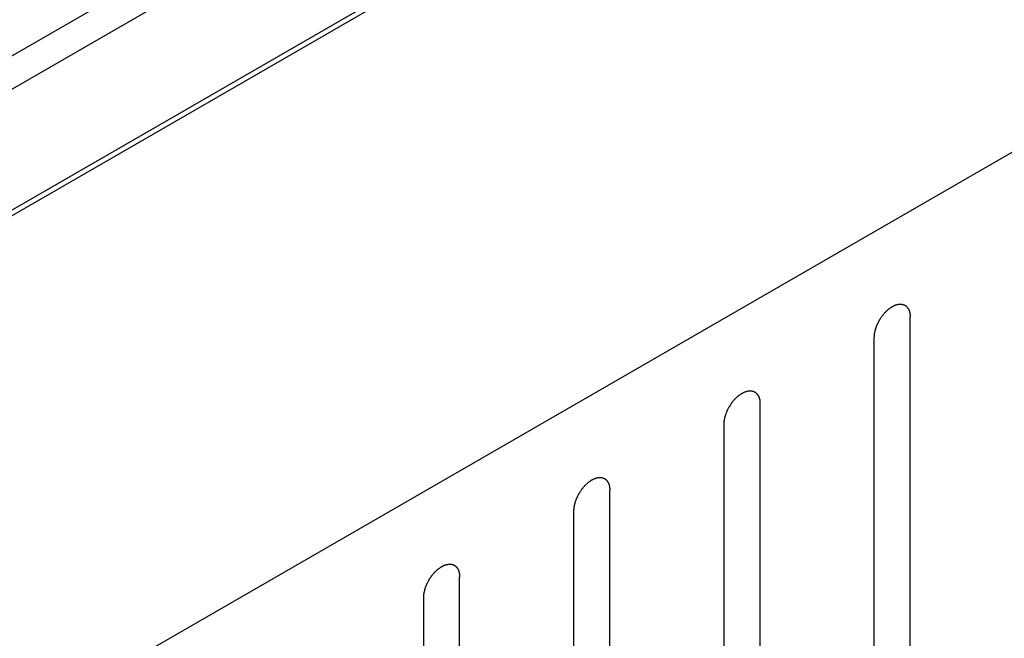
# Model space of a CAD drawing. Header units: inches. Extents: x 6 to 353, y 6 to 228.
# Tile 326 of 372: x 325.268 to 326.718, y 206.323 to 207.235. Entities that reach past the tile are written whole.
import ezdxf

# ---------------------------------------------------------------- set-up
doc = ezdxf.new("R2010")
doc.units = ezdxf.units.IN
doc.header["$LTSCALE"] = 19.946667
doc.header["$MEASUREMENT"] = 0
doc.layers.get('0').update_dxf_attribs({"linetype": 'CONTINUOUS'})
doc.layers.add('03_ALL_AXES', color=7, linetype='CONTINUOUS')

msp = doc.modelspace()

# ---------------------------------------------------------------- linework, layer by layer
at = {"color": 7, "linetype": 'Continuous'}
for p, q in [((330.115, 209.7597), (321.4071, 204.7321)), ((330.1222, 209.7555), (321.4142, 204.728)), ((330.778, 209.3769), (322.07, 204.3494)), ((326.5799, 205.8374), (326.5799, 206.7968)), ((326.5269, 205.8068), (326.5269, 206.7661)), ((326.3586, 205.7096), (326.3586, 206.669)), ((326.3055, 205.679), (326.3055, 206.6384)), ((326.1373, 205.5818), (326.1373, 206.5412)), ((326.0842, 205.5512), (326.0842, 206.5106)), ((325.9159, 205.454), (325.9159, 206.4134)), ((325.8629, 205.4234), (325.8629, 206.3828))]:
    msp.add_line(p, q, dxfattribs=at)
for points in [[(326.5269, 206.7661), (326.527, 206.7672), (326.5271, 206.7688), (326.5272, 206.7706), (326.5273, 206.7716), (326.5273, 206.7724), (326.5276, 206.7732), (326.5278, 206.7743), (326.5281, 206.7757), (326.5284, 206.7771), (326.5287, 206.7782), (326.5288, 206.779), (326.5292, 206.7798), (326.5296, 206.7809), (326.5301, 206.7823), (326.5306, 206.7837), (326.531, 206.7848), (326.5313, 206.7857), (326.5317, 206.7865), (326.5323, 206.7876), (326.533, 206.789), (326.5337, 206.7904), (326.5342, 206.7915), (326.5346, 206.7923), (326.5351, 206.793), (326.5358, 206.7941), (326.5366, 206.7953), (326.5375, 206.7966), (326.5381, 206.7976), (326.5386, 206.7984), (326.5392, 206.7991), (326.54, 206.8), (326.5409, 206.8011), (326.5419, 206.8023), (326.5426, 206.8032), (326.5432, 206.8039), (326.5438, 206.8044), (326.5446, 206.8052), (326.5457, 206.8061), (326.5467, 206.8071), (326.5475, 206.8079), (326.5481, 206.8085), (326.5488, 206.8089), (326.5497, 206.8095), (326.5508, 206.8103), (326.5519, 206.811), (326.5526, 206.8116), (326.5531, 206.8118), (326.5534, 206.8121), (326.5537, 206.8122), (326.5541, 206.8124), (326.5549, 206.8128), (326.556, 206.8133), (326.557, 206.8138), (326.5578, 206.8141), (326.5582, 206.8143), (326.5585, 206.8145), (326.5588, 206.8145), (326.5593, 206.8146), (326.56, 206.8148), (326.561, 206.815), (326.562, 206.8153), (326.5628, 206.8154), (326.5632, 206.8155), (326.5635, 206.8156), (326.5638, 206.8156), (326.5642, 206.8156), (326.5648, 206.8155), (326.5658, 206.8155), (326.5667, 206.8155), (326.5674, 206.8155), (326.5678, 206.8154), (326.5681, 206.8155), (326.5683, 206.8153), (326.5687, 206.8152), (326.5692, 206.815), (326.5701, 206.8147), (326.5709, 206.8144), (326.5715, 206.8142), (326.5719, 206.814), (326.5721, 206.814), (326.5723, 206.8138), (326.5726, 206.8135), (326.5731, 206.8131), (326.5738, 206.8126), (326.5745, 206.812), (326.5749, 206.8116), (326.5752, 206.8114), (326.5754, 206.8112), (326.5756, 206.811), (326.5758, 206.8107), (326.5761, 206.8101), (326.5766, 206.8093), (326.5771, 206.8085), (326.5775, 206.8079), (326.5777, 206.8076), (326.5779, 206.8074), (326.578, 206.8071), (326.5781, 206.8067), (326.5783, 206.8059), (326.5786, 206.8049), (326.5789, 206.8039), (326.5792, 206.8032), (326.5793, 206.8028), (326.5794, 206.8025), (326.5794, 206.8022), (326.5795, 206.8017), (326.5795, 206.8008), (326.5796, 206.7996), (326.5798, 206.7982), (326.5799, 206.7972), (326.5799, 206.7968)], [(326.3055, 206.6384), (326.3056, 206.6394), (326.3058, 206.641), (326.3059, 206.6428), (326.306, 206.6438), (326.306, 206.6446), (326.3062, 206.6454), (326.3065, 206.6465), (326.3068, 206.6479), (326.3071, 206.6493), (326.3074, 206.6504), (326.3075, 206.6512), (326.3079, 206.652), (326.3082, 206.6531), (326.3088, 206.6545), (326.3093, 206.6559), (326.3097, 206.657), (326.3099, 206.6579), (326.3104, 206.6587), (326.3109, 206.6598), (326.3116, 206.6612), (326.3123, 206.6626), (326.3129, 206.6637), (326.3133, 206.6645), (326.3138, 206.6653), (326.3145, 206.6663), (326.3153, 206.6676), (326.3161, 206.6688), (326.3168, 206.6698), (326.3173, 206.6706), (326.3179, 206.6713), (326.3186, 206.6722), (326.3196, 206.6733), (326.3205, 206.6745), (326.3213, 206.6754), (326.3219, 206.6761), (326.3225, 206.6766), (326.3233, 206.6774), (326.3243, 206.6784), (326.3254, 206.6793), (326.3262, 206.6801), (326.3268, 206.6807), (326.3275, 206.6811), (326.3283, 206.6817), (326.3294, 206.6825), (326.3305, 206.6832), (326.3313, 206.6838), (326.3317, 206.6841), (326.3321, 206.6843), (326.3324, 206.6844), (326.3328, 206.6846), (326.3336, 206.685), (326.3346, 206.6855), (326.3357, 206.686), (326.3365, 206.6863), (326.3369, 206.6865), (326.3372, 206.6867), (326.3375, 206.6868), (326.3379, 206.6869), (326.3387, 206.687), (326.3397, 206.6873), (326.3407, 206.6875), (326.3414, 206.6877), (326.3419, 206.6877), (326.3422, 206.6878), (326.3424, 206.6878), (326.3428, 206.6878), (326.3435, 206.6878), (326.3445, 206.6877), (326.3454, 206.6877), (326.3461, 206.6877), (326.3464, 206.6877), (326.3467, 206.6877), (326.347, 206.6876), (326.3473, 206.6874), (326.3479, 206.6872), (326.3488, 206.6869), (326.3496, 206.6866), (326.3502, 206.6864), (326.3506, 206.6862), (326.3508, 206.6862), (326.351, 206.686), (326.3513, 206.6858), (326.3518, 206.6854), (326.3525, 206.6848), (326.3531, 206.6842), (326.3536, 206.6838), (326.3539, 206.6836), (326.3541, 206.6835), (326.3542, 206.6832), (326.3545, 206.6829), (326.3548, 206.6823), (326.3553, 206.6815), (326.3558, 206.6807), (326.3562, 206.6801), (326.3564, 206.6798), (326.3566, 206.6796), (326.3566, 206.6793), (326.3568, 206.6789), (326.357, 206.6782), (326.3573, 206.6772), (326.3576, 206.6761), (326.3578, 206.6754), (326.358, 206.675), (326.3581, 206.6748), (326.3581, 206.6744), (326.3581, 206.6739), (326.3582, 206.6731), (326.3583, 206.6719), (326.3584, 206.6704), (326.3585, 206.6695), (326.3586, 206.669)], [(326.0842, 206.5106), (326.0843, 206.5116), (326.0844, 206.5132), (326.0846, 206.515), (326.0847, 206.5161), (326.0847, 206.5168), (326.0849, 206.5177), (326.0852, 206.5187), (326.0855, 206.5201), (326.0858, 206.5215), (326.086, 206.5226), (326.0862, 206.5234), (326.0865, 206.5242), (326.0869, 206.5254), (326.0874, 206.5268), (326.0879, 206.5281), (326.0884, 206.5293), (326.0886, 206.5301), (326.0891, 206.5309), (326.0896, 206.532), (326.0903, 206.5334), (326.091, 206.5348), (326.0916, 206.5359), (326.092, 206.5367), (326.0925, 206.5375), (326.0932, 206.5385), (326.094, 206.5398), (326.0948, 206.541), (326.0955, 206.5421), (326.096, 206.5428), (326.0966, 206.5435), (326.0973, 206.5444), (326.0983, 206.5456), (326.0992, 206.5467), (326.1, 206.5476), (326.1005, 206.5483), (326.1012, 206.5488), (326.102, 206.5496), (326.103, 206.5506), (326.1041, 206.5515), (326.1049, 206.5523), (326.1055, 206.5529), (326.1062, 206.5533), (326.107, 206.554), (326.1081, 206.5547), (326.1092, 206.5555), (326.11, 206.556), (326.1104, 206.5563), (326.1107, 206.5565), (326.1111, 206.5567), (326.1115, 206.5569), (326.1122, 206.5572), (326.1133, 206.5577), (326.1144, 206.5582), (326.1151, 206.5586), (326.1156, 206.5588), (326.1159, 206.5589), (326.1162, 206.559), (326.1166, 206.5591), (326.1173, 206.5592), (326.1184, 206.5595), (326.1194, 206.5597), (326.1201, 206.5599), (326.1205, 206.56), (326.1208, 206.5601), (326.1211, 206.56), (326.1215, 206.56), (326.1222, 206.56), (326.1231, 206.56), (326.1241, 206.5599), (326.1247, 206.5599), (326.1251, 206.5599), (326.1254, 206.5599), (326.1257, 206.5598), (326.126, 206.5597), (326.1266, 206.5594), (326.1275, 206.5591), (326.1283, 206.5588), (326.1289, 206.5586), (326.1292, 206.5585), (326.1295, 206.5584), (326.1297, 206.5582), (326.13, 206.558), (326.1304, 206.5576), (326.1311, 206.557), (326.1318, 206.5564), (326.1323, 206.5561), (326.1326, 206.5558), (326.1328, 206.5557), (326.1329, 206.5554), (326.1331, 206.5551), (326.1335, 206.5545), (326.134, 206.5537), (326.1345, 206.5529), (326.1349, 206.5524), (326.1351, 206.552), (326.1352, 206.5518), (326.1353, 206.5515), (326.1354, 206.5511), (326.1357, 206.5504), (326.136, 206.5494), (326.1363, 206.5484), (326.1365, 206.5477), (326.1366, 206.5473), (326.1367, 206.547), (326.1368, 206.5466), (326.1368, 206.5461), (326.1369, 206.5453), (326.137, 206.5441), (326.1371, 206.5426), (326.1372, 206.5417), (326.1373, 206.5412)], [(325.8629, 206.3828), (325.863, 206.3838), (325.8631, 206.3854), (325.8633, 206.3872), (325.8633, 206.3883), (325.8634, 206.389), (325.8636, 206.3899), (325.8638, 206.391), (325.8642, 206.3923), (325.8645, 206.3937), (325.8647, 206.3948), (325.8649, 206.3956), (325.8652, 206.3965), (325.8656, 206.3976), (325.8661, 206.399), (325.8666, 206.4004), (325.867, 206.4015), (325.8673, 206.4023), (325.8678, 206.4031), (325.8683, 206.4042), (325.869, 206.4056), (325.8697, 206.407), (325.8703, 206.4081), (325.8706, 206.409), (325.8712, 206.4097), (325.8718, 206.4107), (325.8727, 206.412), (325.8735, 206.4133), (325.8742, 206.4143), (325.8746, 206.4151), (325.8752, 206.4157), (325.876, 206.4166), (325.8769, 206.4178), (325.8779, 206.4189), (325.8787, 206.4198), (325.8792, 206.4205), (325.8798, 206.4211), (325.8807, 206.4218), (325.8817, 206.4228), (325.8827, 206.4238), (325.8836, 206.4245), (325.8842, 206.4251), (325.8848, 206.4256), (325.8857, 206.4262), (325.8868, 206.4269), (325.8879, 206.4277), (325.8887, 206.4282), (325.8891, 206.4285), (325.8894, 206.4288), (325.8897, 206.4289), (325.8902, 206.4291), (325.8909, 206.4294), (325.892, 206.4299), (325.8931, 206.4304), (325.8938, 206.4308), (325.8942, 206.431), (325.8946, 206.4311), (325.8949, 206.4312), (325.8953, 206.4313), (325.896, 206.4315), (325.897, 206.4317), (325.8981, 206.4319), (325.8988, 206.4321), (325.8992, 206.4322), (325.8995, 206.4323), (325.8998, 206.4322), (325.9002, 206.4322), (325.9009, 206.4322), (325.9018, 206.4322), (325.9028, 206.4321), (325.9034, 206.4321), (325.9038, 206.4321), (325.9041, 206.4321), (325.9043, 206.432), (325.9047, 206.4319), (325.9053, 206.4317), (325.9061, 206.4313), (325.907, 206.431), (325.9076, 206.4308), (325.9079, 206.4307), (325.9082, 206.4306), (325.9084, 206.4304), (325.9086, 206.4302), (325.9091, 206.4298), (325.9098, 206.4292), (325.9105, 206.4287), (325.911, 206.4283), (325.9112, 206.428), (325.9115, 206.4279), (325.9116, 206.4276), (325.9118, 206.4273), (325.9122, 206.4267), (325.9127, 206.4259), (325.9132, 206.4251), (325.9135, 206.4246), (325.9137, 206.4243), (325.9139, 206.424), (325.914, 206.4237), (325.9141, 206.4233), (325.9143, 206.4226), (325.9147, 206.4216), (325.915, 206.4206), (325.9152, 206.4199), (325.9153, 206.4195), (325.9154, 206.4192), (325.9154, 206.4188), (325.9155, 206.4183), (325.9156, 206.4175), (325.9157, 206.4163), (325.9158, 206.4149), (325.9159, 206.4139), (325.9159, 206.4134)]]:
    msp.add_open_spline(points, degree=3, knots=[0, 0, 0, 0, 0.03125, 0.046875, 0.054688, 0.0625, 0.070312, 0.078125, 0.09375, 0.109375, 0.117188, 0.125, 0.132812, 0.140625, 0.15625, 0.171875, 0.179688, 0.1875, 0.195312, 0.203125, 0.21875, 0.234375, 0.242188, 0.25, 0.257812, 0.265625, 0.28125, 0.296875, 0.304688, 0.3125, 0.320312, 0.328125, 0.34375, 0.359375, 0.367188, 0.375, 0.382812, 0.390625, 0.40625, 0.421875, 0.429688, 0.4375, 0.445312, 0.453125, 0.46875, 0.484375, 0.492188, 0.496094, 0.5, 0.503906, 0.507812, 0.515625, 0.53125, 0.546875, 0.554688, 0.558594, 0.5625, 0.566406, 0.570312, 0.578125, 0.59375, 0.609375, 0.617188, 0.621094, 0.625, 0.628906, 0.632812, 0.640625, 0.65625, 0.671875, 0.679688, 0.683594, 0.6875, 0.691406, 0.695312, 0.703125, 0.71875, 0.734375, 0.742188, 0.746094, 0.75, 0.753906, 0.757812, 0.765625, 0.78125, 0.796875, 0.804688, 0.808594, 0.8125, 0.816406, 0.820312, 0.828125, 0.84375, 0.859375, 0.867188, 0.871094, 0.875, 0.878906, 0.882812, 0.890625, 0.90625, 0.921875, 0.929688, 0.933594, 0.9375, 0.941406, 0.945312, 0.953125, 0.96875, 0.984375, 1, 1, 1, 1], dxfattribs=at)
at = {"layer": '03_ALL_AXES', "color": 7, "linetype": 'Continuous'}
for p, q in [((321.2102, 204.8458), (329.9606, 209.8978)), ((321.2526, 204.8213), (329.9606, 209.8488))]:
    msp.add_line(p, q, dxfattribs=at)

doc.saveas('drawing.dxf')
